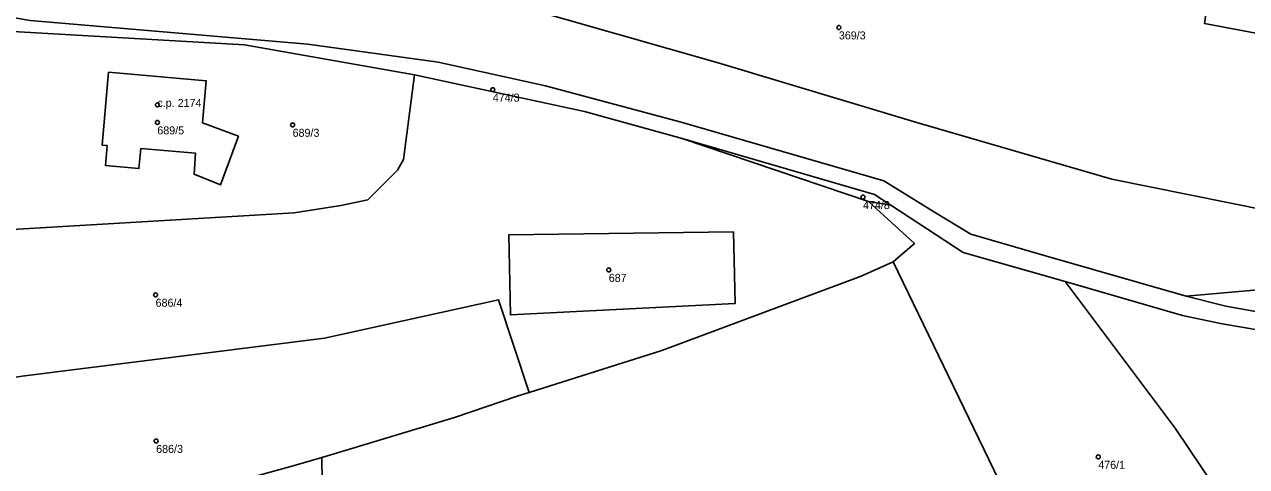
# Model space of a CAD drawing. Extents: x -878211 to -870363, y -1058464 to -1052522.
# Drawn here: x -874543.8 to -874391.1, y -1056425.6 to -1056370.3 of the extents above; entities that cross this region are included whole.
import ezdxf

# ---------------------------------------------------------------- set-up
doc = ezdxf.new("R2010")
doc.units = 0
for name, color, linetype in [('Definiční body', 7, 'Continuous'), ('Polygon budovy', 7, 'Continuous'), ('Polygon parcely', 7, 'Continuous')]:
    doc.layers.add(name, color=color, linetype=linetype)

msp = doc.modelspace()

# ---------------------------------------------------------------- linework, layer by layer
at = {"layer": 'Definiční body'}
for centre in [(-874442.02, -1056370.66994), (-874485.26, -1056378.44994), (-874527.16, -1056380.34994), (-874527.17, -1056382.54994), (-874510.27, -1056382.84994), (-874439, -1056391.88994), (-874470.77, -1056400.99994), (-874527.39, -1056404.10994), (-874527.32, -1056422.38994), (-874409.61, -1056424.37994)]:
    msp.add_circle(centre, 0.25, dxfattribs=at)
at = {"layer": 'Polygon budovy'}
msp.add_lwpolyline([(-874533.26, -1056376.27), (-874534.05, -1056385.37), (-874533.42, -1056385.43), (-874533.66, -1056387.93), (-874529.47, -1056388.31), (-874529.23, -1056385.8), (-874522.39, -1056386.4), (-874522.58, -1056389.02), (-874519.28, -1056390.35), (-874517.04, -1056384.25), (-874521.52, -1056382.61), (-874521.06, -1056377.33)], close=True, dxfattribs=at)
at = {"layer": 'Polygon parcely'}
for points in [[(-874388.61, -1056371.61), (-874387.19, -1056369.44), (-874382.15, -1056359.62), (-874388.04, -1056358.4), (-874382.65, -1056317.89), (-874379.48, -1056292.14), (-874378.04, -1056280.05), (-874382.69, -1056279.17), (-874384.87, -1056291.52), (-874396.34, -1056370.15)], [(-874548.14, -1056371.01), (-874552.37, -1056396.35), (-874510.08, -1056393.87), (-874504.25, -1056392.93), (-874500.89, -1056392.21), (-874497.18, -1056388.52), (-874496.42, -1056387.17), (-874495.04, -1056376.59), (-874516.29, -1056372.85)], [(-874480.73, -1056416.32), (-874464.13, -1056411.06), (-874439.22, -1056401.77), (-874435.23, -1056399.98), (-874432.58, -1056397.69), (-874438.32, -1056392.45), (-874461.59, -1056384.57), (-874473.8, -1056381.18), (-874495.04, -1056376.59), (-874496.42, -1056387.17), (-874497.18, -1056388.52), (-874500.89, -1056392.21), (-874504.25, -1056392.93), (-874510.08, -1056393.87), (-874552.37, -1056396.35), (-874577.98, -1056401.51), (-874580.53, -1056402.03), (-874578.38, -1056409.61), (-874573.13, -1056410.85), (-874572.76, -1056413.05), (-874571.8, -1056418.71), (-874544.06, -1056414.29), (-874506.28, -1056409.52), (-874484.53, -1056404.72)], [(-874533.26, -1056376.27), (-874521.06, -1056377.33), (-874521.52, -1056382.61), (-874517.04, -1056384.25), (-874519.28, -1056390.35), (-874522.58, -1056389.02), (-874522.39, -1056386.4), (-874529.23, -1056385.8), (-874529.47, -1056388.31), (-874533.66, -1056387.93), (-874533.42, -1056385.43), (-874534.05, -1056385.37)], [(-874533.26, -1056376.27), (-874534.05, -1056385.37), (-874533.42, -1056385.43), (-874533.66, -1056387.93), (-874529.47, -1056388.31), (-874529.23, -1056385.8), (-874522.39, -1056386.4), (-874522.58, -1056389.02), (-874519.28, -1056390.35), (-874517.04, -1056384.25), (-874521.52, -1056382.61), (-874521.06, -1056377.33)], [(-874438.32, -1056392.45), (-874435.53, -1056392.89), (-874437.55, -1056391.57), (-874461.59, -1056384.57)], [(-874455.2, -1056396.23), (-874454.98, -1056405.2), (-874483.06, -1056406.62), (-874483.26, -1056396.61)], [(-874455.2, -1056396.23), (-874483.26, -1056396.61), (-874483.06, -1056406.62), (-874454.98, -1056405.2)], [(-874480.73, -1056416.32), (-874482.07, -1056416.75), (-874490.03, -1056419.45), (-874505.5, -1056424.13), (-874506.63, -1056424.46), (-874506.09, -1056462.44), (-874483.53, -1056458.93), (-874476.75, -1056456.82), (-874458.26, -1056450.98), (-874448.21, -1056442.41), (-874441.44, -1056436.86), (-874425.29, -1056433.14), (-874420.12, -1056431.27), (-874435.23, -1056399.98), (-874439.22, -1056401.77), (-874464.13, -1056411.06)], [(-874413.76, -1056402.45), (-874399.99, -1056420.8), (-874384.79, -1056443.42), (-874382.93, -1056444.85), (-874382.6, -1056441.37), (-874382, -1056437.94), (-874381.27, -1056435.06), (-874380.43, -1056433.22), (-874379.13, -1056430.54), (-874375.26, -1056423.52), (-874374.27, -1056421.51), (-874373, -1056417.98), (-874372.17, -1056413.82), (-874372.03, -1056411.06), (-874380.96, -1056409.78), (-874388.01, -1056408.78), (-874394.12, -1056407.72), (-874399.07, -1056406.68)], [(-874372.79, -1056408.47), (-874374.26, -1056406.56), (-874376.05, -1056405.28), (-874378.06, -1056404.61), (-874384.74, -1056403.78), (-874388.24, -1056403.34), (-874398.64, -1056404.27), (-874393.67, -1056405.53), (-874387.64, -1056406.59), (-874382.56, -1056407.24)], [(-874506.63, -1056424.46), (-874505.5, -1056424.13), (-874490.03, -1056419.45), (-874482.07, -1056416.75), (-874480.73, -1056416.32), (-874484.53, -1056404.72), (-874506.28, -1056409.52), (-874544.06, -1056414.29), (-874571.8, -1056418.71), (-874569.39, -1056432.89), (-874561.56, -1056432.43), (-874554.89, -1056431.78), (-874547.93, -1056431.29), (-874538.64, -1056430.41), (-874535.46, -1056430.33), (-874523.03, -1056429.03), (-874509.91, -1056425.43)], [(-874509.91, -1056425.43), (-874523.03, -1056429.03), (-874535.46, -1056430.33), (-874537.69, -1056464.65), (-874513.7, -1056463.63), (-874506.09, -1056462.44), (-874506.63, -1056424.46)]]:
    msp.add_lwpolyline(points, close=True, dxfattribs=at)
for points in [[(-874544.09, -1056340.87), (-874539.67, -1056345.3), (-874535.19, -1056348.99), (-874530.08, -1056352.4), (-874524.65, -1056354.98), (-874516.14, -1056358.09), (-874516.65, -1056359.69), (-874517.72, -1056363.05), (-874503.36, -1056363.06), (-874500.2, -1056362.67), (-874494.71, -1056364.33), (-874488.56, -1056366.09), (-874457.08, -1056375.11), (-874432.15, -1056382.58), (-874407.9, -1056389.64), (-874383.57, -1056394.58)], [(-874383.57, -1056394.58), (-874407.9, -1056389.64), (-874432.15, -1056382.58), (-874457.08, -1056375.11), (-874488.56, -1056366.09), (-874489.43, -1056369.1), (-874501.74, -1056367.09), (-874514.06, -1056365.69), (-874528.53, -1056364.5), (-874528.54, -1056363.05), (-874533.36, -1056363.05), (-874541.52, -1056361.97), (-874546.46, -1056360.29)], [(-874547.51, -1056369.04), (-874543.04, -1056369.79), (-874508.37, -1056372.75), (-874492.07, -1056375.02), (-874478.68, -1056377.96), (-874461.71, -1056382.51), (-874436.39, -1056389.87), (-874430.06, -1056393.75), (-874425.52, -1056396.53), (-874416.2, -1056399.21), (-874398.64, -1056404.27), (-874388.24, -1056403.34)], [(-874387.64, -1056406.59), (-874393.67, -1056405.53), (-874398.64, -1056404.27), (-874416.2, -1056399.21), (-874425.52, -1056396.53), (-874430.06, -1056393.75), (-874436.39, -1056389.87), (-874461.71, -1056382.51), (-874478.68, -1056377.96), (-874492.07, -1056375.02), (-874508.37, -1056372.75), (-874543.04, -1056369.79), (-874547.51, -1056369.04)], [(-874548.14, -1056371.01), (-874516.29, -1056372.85), (-874495.04, -1056376.59), (-874473.8, -1056381.18), (-874461.59, -1056384.57), (-874437.55, -1056391.57), (-874435.53, -1056392.89), (-874426.47, -1056398.8), (-874413.76, -1056402.45), (-874399.07, -1056406.68), (-874394.12, -1056407.72), (-874388.01, -1056408.78)], [(-874388.61, -1056371.61), (-874396.34, -1056370.15)], [(-874384.79, -1056443.42), (-874399.99, -1056420.8), (-874413.76, -1056402.45), (-874426.47, -1056398.8), (-874435.53, -1056392.89), (-874438.32, -1056392.45), (-874432.58, -1056397.69), (-874435.23, -1056399.98), (-874420.12, -1056431.27)]]:
    msp.add_lwpolyline(points, dxfattribs=at)

# ---------------------------------------------------------------- texts
at = {"layer": 'Definiční body'}
for s, p in [('369/3', (-874442.02, -1056372.159)), ('474/3', (-874485.26, -1056379.939)), ('c.p. 2174', (-874527.16, -1056380.6)), ('689/5', (-874527.17, -1056384.039)), ('689/3', (-874510.27, -1056384.339)), ('474/8', (-874439, -1056393.379)), ('687', (-874470.77, -1056402.489)), ('686/4', (-874527.39, -1056405.599)), ('686/3', (-874527.32, -1056423.879)), ('476/1', (-874409.61, -1056425.869))]:
    msp.add_text(s, height=0.999996, dxfattribs=at).set_placement(p)

doc.saveas('drawing.dxf')
